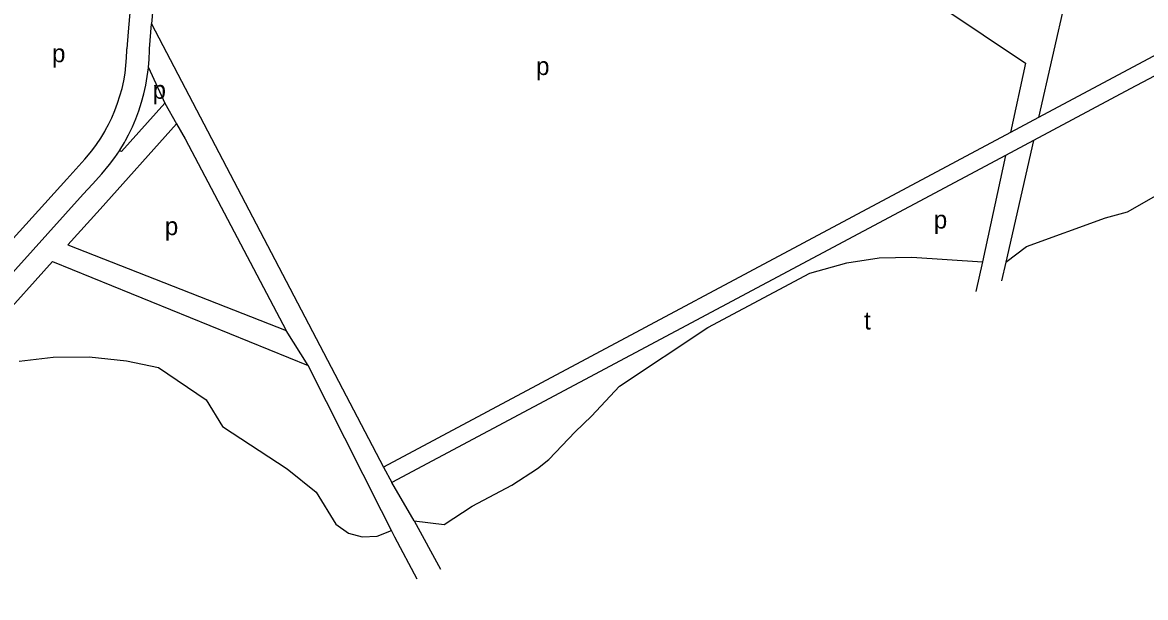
# Model space of a CAD drawing. Extents: x 159261 to 160849, y 382514 to 384534.
# Drawn here: x 159758.4 to 160007.7, y 382585.1 to 382712.8 of the extents above; entities that cross this region are included whole.
import ezdxf

# ---------------------------------------------------------------- set-up
doc = ezdxf.new("R2010")
doc.units = 0
doc.layers.add('BLT_Basislijn', color=7, linetype='Continuous')
doc.layers.add('BLT_Centroide', color=7, linetype='Continuous')

msp = doc.modelspace()

# ---------------------------------------------------------------- linework, layer by layer
at = {"layer": 'BLT_Basislijn'}
for p, q in [((159997.36, 382750.97), (159983.99, 382691.71)), ((159787.93, 382723.65), (159787.01, 382712.52)), ((159782.68, 382720.86), (159781.84, 382710.7)), ((159781.84, 382710.7), (159781.53, 382706.97)), ((159787.01, 382712.52), (159838.56, 382614.02)), ((159786.32, 382702.82), (159789.97, 382694.9)), ((159780.38, 382684.18), (159789.97, 382694.9)), ((159789.97, 382694.9), (159792.56, 382690.29)), ((159775.6, 382671.33), (159792.56, 382690.29)), ((159977.76, 382688.38), (159838.56, 382614.02)), ((159982.83, 382686.57), (159976.73, 382659.56)), ((159780.38, 382684.18), (159779.87, 382684.3)), ((159976.65, 382683.28), (159840.38, 382610.61)), ((159976.65, 382683.28), (159971.51, 382659.65)), ((159768.18, 382678.03), (159693.41, 382595.38)), ((159771.86, 382674.64), (159695.25, 382589.96)), ((159775.6, 382671.33), (159768.42, 382663.4)), ((159768.42, 382663.4), (159816.88, 382644.37)), ((159765.06, 382659.68), (159697.56, 382585.06)), ((159765.06, 382659.68), (159821.8, 382636.61)), ((159971.51, 382659.65), (159970.08, 382653.08)), ((159976.73, 382659.56), (159975.79, 382655.41)), ((159821.8, 382636.61), (159816.88, 382644.37)), ((159838.1, 382604.31), (159821.8, 382636.61)), ((159838.56, 382614.02), (159840.38, 382610.61)), ((159845.37, 382602.09), (159840.38, 382610.61)), ((159840.3, 382599.95), (159838.1, 382604.31)), ((159845.37, 382602.09), (159851.19, 382591.39)), ((159841.06, 382598.45), (159840.3, 382599.95)), ((159846.01, 382589.12), (159841.06, 382598.45))]:
    msp.add_line(p, q, dxfattribs=at)
for points in [[(160147.07, 382784.71), (160135.53, 382774.33), (160120.58, 382762.72), (160107.64, 382753.98), (160089.51, 382743.1), (160004.35, 382698.05), (159982.83, 382686.57)], [(160137.38, 382782.24), (160133.79, 382778.97), (160121.06, 382768.61), (160104.37, 382757.24), (160088.2, 382747.38), (159983.99, 382691.71)], [(159871.96, 382776.44), (159915.96, 382747.47), (159981.1, 382703.75), (159977.76, 382688.38)], [(159786.32, 382702.82), (159786.47, 382704.66), (159786.53, 382706.57), (159786.53, 382706.96), (159787.01, 382712.52)], [(159776.82, 382688.94), (159777.46, 382690.12), (159778.21, 382691.66), (159778.88, 382693.24), (159779.48, 382694.85), (159780.01, 382696.49), (159780.46, 382698.15), (159780.83, 382699.83), (159781.13, 382701.52), (159781.34, 382703.22), (159781.48, 382704.94), (159781.53, 382706.66), (159781.53, 382706.97)], [(159976.73, 382659.56), (159981.34, 382663.01), (159998.86, 382669.41), (160003.77, 382670.78), (160010.07, 382674.4), (160015.04, 382678.99), (160023.54, 382690.37), (160026.11, 382692.55), (160028.19, 382695.38), (160028.77, 382698.35), (160030.07, 382701.51), (160032.1, 382704.13), (160034.33, 382706.19)], [(159781.21, 382686.56), (159781.91, 382687.83), (159782.76, 382689.59), (159783.52, 382691.38), (159784.21, 382693.21), (159784.81, 382695.07), (159785.32, 382696.95), (159785.74, 382698.86), (159786.07, 382700.78), (159786.32, 382702.71), (159786.32, 382702.82)], [(159983.99, 382691.71), (159977.76, 382688.38)], [(159773.77, 382684.33), (159774.79, 382685.71), (159775.75, 382687.14), (159776.64, 382688.61), (159776.82, 382688.94)], [(159792.56, 382690.29), (159794.45, 382686.93), (159816.88, 382644.37)], [(159779.87, 382684.3), (159779.96, 382684.45), (159780.98, 382686.12), (159781.21, 382686.56)], [(159982.83, 382686.57), (159976.65, 382683.28)], [(159768.18, 382678.03), (159770.22, 382680.22), (159772.2, 382682.46), (159773.77, 382684.33)], [(159777.69, 382681.23), (159778.88, 382682.83), (159779.87, 382684.3)], [(159771.86, 382674.64), (159773.92, 382676.86), (159775.99, 382679.2), (159777.69, 382681.23)], [(159910.53, 382645.07), (159933.22, 382657.12), (159941.39, 382659.45), (159948.57, 382660.56), (159955.81, 382660.71), (159971.51, 382659.65)], [(159845.37, 382602.09), (159852, 382601.26), (159858.23, 382605.35), (159867.04, 382609.99), (159872.76, 382613.72), (159875.21, 382615.71), (159881.06, 382621.88), (159884.75, 382625.38), (159890.9, 382632.01), (159910.53, 382645.07)], [(159757.65, 382637.59), (159765.19, 382638.45), (159773.2, 382638.51), (159781.49, 382637.66), (159788.59, 382636.16), (159799.18, 382628.98), (159802.79, 382623.03), (159817.13, 382613.67), (159823.59, 382608.44), (159827.91, 382601.33), (159830.79, 382599.36), (159833.82, 382598.52), (159837.14, 382598.68), (159840.3, 382599.95)]]:
    msp.add_lwpolyline(points, dxfattribs=at)

# ---------------------------------------------------------------- texts
at = {"layer": 'BLT_Centroide'}
for s, p in [('p', (159764.92, 382703.97)), ('p', (159872.41, 382701.13)), ('p', (159787.25, 382695.85)), ('p', (159789.98, 382665.57)), ('p', (159960.73, 382667.02)), ('t', (159945.25, 382644.61))]:
    msp.add_text(s, height=4, dxfattribs=at).set_placement(p)

doc.saveas('drawing.dxf')
